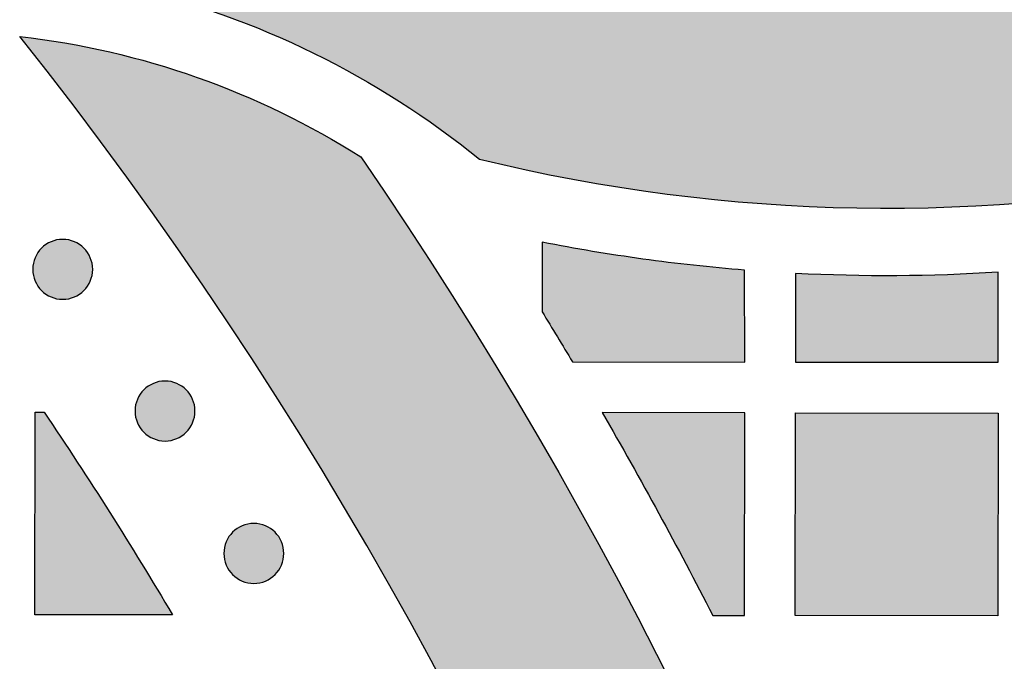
# Model space of a CAD drawing. Header units: millimetres. Extents: x -3873 to -97, y 912 to 4165.
# Tile 343 of 725: x -3133 to -3075, y 1576 to 1614. Entities that reach past the tile are written whole.
import ezdxf

# ---------------------------------------------------------------- set-up
doc = ezdxf.new("R2010")
doc.units = ezdxf.units.MM
doc.layers.add('pattern', color=7, linetype='Continuous', true_color=0x000000)

msp = doc.modelspace()

# ---------------------------------------------------------------- hatches: boundary and pattern name
at = {"layer": 'pattern'}
for points in [[(-3126.557, 1616.407), (-3125.151, 1616.056), (-3123.751, 1615.664), (-3122.36, 1615.233), (-3120.978, 1614.761), (-3119.608, 1614.25), (-3118.252, 1613.699), (-3116.91, 1613.11), (-3115.585, 1612.484), (-3114.278, 1611.82), (-3112.991, 1611.119), (-3111.726, 1610.384), (-3110.483, 1609.613), (-3109.264, 1608.81), (-3108.071, 1607.974), (-3106.904, 1607.107), (-3105.765, 1606.21), (-3103.035, 1605.582), (-3100.281, 1605.028), (-3097.507, 1604.55), (-3094.714, 1604.148), (-3091.907, 1603.824), (-3089.089, 1603.578), (-3086.263, 1603.41), (-3083.432, 1603.322), (-3080.6, 1603.313), (-3077.77, 1603.383), (-3074.945, 1603.532), (-3072.129, 1603.759), (-3069.324, 1604.065), (-3066.535, 1604.447), (-3063.763, 1604.906), (-3061.013, 1605.44), (-3059.34, 1605.812), (-3057.677, 1606.229), (-3056.025, 1606.691), (-3054.387, 1607.195), (-3053.24, 1607.584), (-3052.098, 1608.008), (-3050.961, 1608.467), (-3049.832, 1608.962), (-3048.712, 1609.492), (-3047.602, 1610.057), (-3046.505, 1610.658), (-3045.422, 1611.293), (-3044.354, 1611.962), (-3043.303, 1612.665), (-3042.271, 1613.401), (-3041.259, 1614.169), (-3040.268, 1614.969), (-3039.301, 1615.799), (-3038.359, 1616.659), (-3037.442, 1617.547), (-3036.552, 1618.462), (-3035.691, 1619.403), (-3034.859, 1620.368), (-3034.057, 1621.357), (-3033.287, 1622.368), (-3032.549, 1623.398), (-3031.844, 1624.448), (-3031.173, 1625.515), (-3030.535, 1626.597), (-3029.933, 1627.693), (-3029.365, 1628.801), (-3028.833, 1629.921), (-3028.336, 1631.049), (-3027.875, 1632.185), (-3027.449, 1633.326), (-3027.058, 1634.472), (-3026.64, 1635.809), (-3026.249, 1637.159), (-3025.887, 1638.522), (-3025.554, 1639.898), (-3025.251, 1641.284), (-3024.977, 1642.681), (-3024.734, 1644.086), (-3024.522, 1645.5), (-3024.341, 1646.922), (-3024.191, 1648.349), (-3024.073, 1649.782), (-3023.987, 1651.218), (-3023.934, 1652.658), (-3023.912, 1654.1), (-3023.923, 1655.542), (-3023.966, 1656.984), (-3024.042, 1658.425), (-3024.15, 1659.864), (-3024.29, 1661.299), (-3024.462, 1662.729), (-3024.666, 1664.154), (-3024.902, 1665.572), (-3025.168, 1666.982), (-3025.466, 1668.384), (-3025.794, 1669.775), (-3026.152, 1671.156), (-3026.54, 1672.526), (-3026.957, 1673.882), (-3027.402, 1675.226), (-3027.875, 1676.554), (-3028.375, 1677.868), (-3028.902, 1679.165), (-3030.188, 1681.863), (-3031.393, 1684.603), (-3032.515, 1687.38), (-3033.553, 1690.191), (-3034.506, 1693.032), (-3035.372, 1695.9), (-3036.15, 1698.79), (-3036.839, 1701.698), (-3037.11, 1700.482), (-3037.406, 1699.27), (-3037.724, 1698.063), (-3038.066, 1696.861), (-3038.431, 1695.665), (-3038.819, 1694.475), (-3039.23, 1693.293), (-3039.663, 1692.118), (-3040.119, 1690.952), (-3040.597, 1689.795), (-3041.097, 1688.648), (-3041.618, 1687.511), (-3042.161, 1686.385), (-3042.724, 1685.271), (-3043.308, 1684.169), (-3043.912, 1683.08), (-3042.934, 1681.281), (-3042.011, 1679.45), (-3041.144, 1677.589), (-3040.337, 1675.701), (-3039.588, 1673.788), (-3038.901, 1671.854), (-3038.275, 1669.901), (-3037.712, 1667.933), (-3037.477, 1667.031), (-3037.259, 1666.124), (-3037.056, 1665.211), (-3036.869, 1664.292), (-3036.698, 1663.368), (-3036.544, 1662.44), (-3036.406, 1661.507), (-3036.285, 1660.571), (-3036.181, 1659.631), (-3036.093, 1658.689), (-3036.023, 1657.744), (-3035.97, 1656.798), (-3035.934, 1655.85), (-3035.915, 1654.901), (-3035.913, 1653.951), (-3035.929, 1653.002), (-3035.962, 1652.053), (-3036.012, 1651.104), (-3036.079, 1650.158), (-3036.163, 1649.213), (-3036.265, 1648.27), (-3036.383, 1647.33), (-3036.519, 1646.393), (-3036.671, 1645.46), (-3036.839, 1644.532), (-3037.024, 1643.607), (-3037.226, 1642.688), (-3037.443, 1641.774), (-3037.677, 1640.866), (-3037.926, 1639.964), (-3038.191, 1639.069), (-3038.471, 1638.181), (-3038.751, 1637.359), (-3039.056, 1636.54), (-3039.387, 1635.725), (-3039.744, 1634.916), (-3040.126, 1634.113), (-3040.533, 1633.318), (-3040.965, 1632.532), (-3041.422, 1631.756), (-3041.904, 1630.99), (-3042.409, 1630.238), (-3042.939, 1629.498), (-3043.491, 1628.773), (-3044.066, 1628.064), (-3044.663, 1627.372), (-3045.281, 1626.697), (-3045.919, 1626.04), (-3046.577, 1625.403), (-3047.253, 1624.787), (-3047.947, 1624.191), (-3048.657, 1623.618), (-3049.383, 1623.066), (-3050.123, 1622.539), (-3050.877, 1622.034), (-3051.643, 1621.554), (-3052.42, 1621.098), (-3053.207, 1620.668), (-3054.003, 1620.262), (-3054.807, 1619.882), (-3055.617, 1619.527), (-3056.432, 1619.198), (-3057.252, 1618.894), (-3058.074, 1618.615), (-3058.963, 1618.337), (-3059.858, 1618.074), (-3060.761, 1617.826), (-3061.669, 1617.595), (-3062.583, 1617.379), (-3063.503, 1617.179), (-3064.428, 1616.996), (-3065.357, 1616.829), (-3066.29, 1616.678), (-3067.227, 1616.545), (-3068.167, 1616.428), (-3069.11, 1616.329), (-3070.055, 1616.246), (-3071.002, 1616.181), (-3071.95, 1616.132), (-3072.9, 1616.101), (-3073.849, 1616.087), (-3074.799, 1616.091), (-3075.748, 1616.112), (-3076.696, 1616.15), (-3077.642, 1616.205), (-3078.587, 1616.277), (-3079.529, 1616.366), (-3080.468, 1616.472), (-3081.404, 1616.595), (-3082.336, 1616.734), (-3083.264, 1616.891), (-3084.188, 1617.063), (-3085.106, 1617.252), (-3086.019, 1617.456), (-3086.926, 1617.677), (-3087.827, 1617.913), (-3089.796, 1618.48), (-3091.75, 1619.111), (-3093.684, 1619.802), (-3095.597, 1620.555), (-3097.485, 1621.367), (-3099.346, 1622.238), (-3101.177, 1623.166), (-3102.975, 1624.149), (-3104.327, 1623.385), (-3105.702, 1622.655), (-3107.099, 1621.96), (-3108.516, 1621.3), (-3109.952, 1620.677), (-3111.405, 1620.092), (-3112.874, 1619.544), (-3114.358, 1619.035), (-3115.854, 1618.566), (-3117.362, 1618.136), (-3118.88, 1617.746), (-3120.405, 1617.397), (-3121.938, 1617.089), (-3123.475, 1616.821), (-3125.015, 1616.594)], [(-3132.981, 1613.473), (-3131.652, 1613.302), (-3130.324, 1613.093), (-3129, 1612.846), (-3127.68, 1612.562), (-3126.367, 1612.24), (-3125.062, 1611.88), (-3123.766, 1611.484), (-3122.482, 1611.05), (-3121.211, 1610.581), (-3119.953, 1610.076), (-3118.712, 1609.536), (-3117.488, 1608.961), (-3116.282, 1608.354), (-3115.097, 1607.714), (-3113.932, 1607.043), (-3112.79, 1606.341), (-3110.101, 1602.349), (-3107.478, 1598.298), (-3104.924, 1594.189), (-3102.441, 1590.024), (-3100.03, 1585.806), (-3097.694, 1581.535), (-3095.433, 1577.214), (-3093.25, 1572.845), (-3091.146, 1568.429), (-3089.122, 1563.97), (-3087.18, 1559.469), (-3085.321, 1554.928), (-3083.546, 1550.35), (-3081.856, 1545.737), (-3080.252, 1541.092), (-3078.736, 1536.417), (-3077.307, 1531.714), (-3075.967, 1526.986), (-3074.717, 1522.235), (-3073.556, 1517.464), (-3072.485, 1512.676), (-3071.506, 1507.872), (-3070.617, 1503.057), (-3069.819, 1498.231), (-3069.112, 1493.398), (-3068.496, 1488.561), (-3067.972, 1483.721), (-3067.538, 1478.881), (-3067.194, 1474.045), (-3066.94, 1469.214), (-3066.776, 1464.391), (-3066.701, 1459.578), (-3078.702, 1459.589), (-3078.788, 1464.696), (-3078.98, 1469.817), (-3079.278, 1474.948), (-3079.683, 1480.086), (-3080.194, 1485.228), (-3080.814, 1490.371), (-3081.541, 1495.51), (-3082.377, 1500.644), (-3083.321, 1505.768), (-3084.374, 1510.879), (-3085.534, 1515.974), (-3086.802, 1521.049), (-3088.177, 1526.101), (-3089.659, 1531.126), (-3091.246, 1536.121), (-3092.938, 1541.083), (-3094.733, 1546.008), (-3096.631, 1550.893), (-3098.631, 1555.736), (-3100.729, 1560.533), (-3102.926, 1565.28), (-3105.219, 1569.975), (-3107.606, 1574.615), (-3110.086, 1579.198), (-3112.656, 1583.72), (-3115.314, 1588.179), (-3118.058, 1592.572), (-3120.886, 1596.897), (-3123.794, 1601.152), (-3126.782, 1605.334), (-3129.845, 1609.442)], [(-3131.69, 1600.943), (-3131.662, 1600.971), (-3131.633, 1600.998), (-3131.603, 1601.024), (-3131.572, 1601.051), (-3131.54, 1601.076), (-3131.508, 1601.102), (-3131.475, 1601.126), (-3131.44, 1601.15), (-3131.405, 1601.174), (-3131.37, 1601.196), (-3131.333, 1601.218), (-3131.296, 1601.24), (-3131.258, 1601.26), (-3131.219, 1601.28), (-3131.18, 1601.298), (-3131.14, 1601.316), (-3131.099, 1601.333), (-3131.057, 1601.349), (-3131.016, 1601.364), (-3130.973, 1601.379), (-3130.93, 1601.392), (-3130.887, 1601.404), (-3130.843, 1601.415), (-3130.798, 1601.424), (-3130.754, 1601.433), (-3130.709, 1601.441), (-3130.663, 1601.447), (-3130.618, 1601.452), (-3130.572, 1601.456), (-3130.527, 1601.459), (-3130.481, 1601.461), (-3130.435, 1601.462), (-3130.389, 1601.461), (-3130.343, 1601.459), (-3130.297, 1601.456), (-3130.251, 1601.452), (-3130.206, 1601.447), (-3130.161, 1601.44), (-3130.116, 1601.432), (-3130.071, 1601.424), (-3130.027, 1601.414), (-3129.983, 1601.403), (-3129.94, 1601.391), (-3129.897, 1601.378), (-3129.854, 1601.363), (-3129.812, 1601.348), (-3129.771, 1601.332), (-3129.73, 1601.315), (-3129.69, 1601.297), (-3129.651, 1601.278), (-3129.612, 1601.258), (-3129.574, 1601.238), (-3129.537, 1601.217), (-3129.5, 1601.195), (-3129.465, 1601.172), (-3129.43, 1601.148), (-3129.396, 1601.124), (-3129.362, 1601.1), (-3129.33, 1601.074), (-3129.298, 1601.049), (-3129.268, 1601.022), (-3129.238, 1600.996), (-3129.209, 1600.968), (-3129.181, 1600.941), (-3129.153, 1600.913), (-3129.126, 1600.884), (-3129.099, 1600.854), (-3129.073, 1600.823), (-3129.047, 1600.791), (-3129.022, 1600.759), (-3128.998, 1600.725), (-3128.973, 1600.691), (-3128.95, 1600.656), (-3128.927, 1600.621), (-3128.905, 1600.584), (-3128.884, 1600.547), (-3128.864, 1600.509), (-3128.844, 1600.47), (-3128.825, 1600.431), (-3128.807, 1600.391), (-3128.79, 1600.35), (-3128.774, 1600.308), (-3128.759, 1600.266), (-3128.745, 1600.224), (-3128.732, 1600.181), (-3128.72, 1600.137), (-3128.709, 1600.094), (-3128.699, 1600.049), (-3128.691, 1600.005), (-3128.683, 1599.96), (-3128.677, 1599.914), (-3128.671, 1599.869), (-3128.667, 1599.823), (-3128.664, 1599.777), (-3128.663, 1599.732), (-3128.662, 1599.686), (-3128.663, 1599.64), (-3128.665, 1599.594), (-3128.668, 1599.548), (-3128.672, 1599.502), (-3128.677, 1599.457), (-3128.684, 1599.412), (-3128.691, 1599.367), (-3128.7, 1599.322), (-3128.71, 1599.278), (-3128.721, 1599.234), (-3128.733, 1599.19), (-3128.746, 1599.148), (-3128.76, 1599.105), (-3128.776, 1599.063), (-3128.792, 1599.022), (-3128.809, 1598.981), (-3128.827, 1598.941), (-3128.846, 1598.902), (-3128.865, 1598.863), (-3128.886, 1598.825), (-3128.907, 1598.788), (-3128.929, 1598.751), (-3128.952, 1598.715), (-3128.975, 1598.681), (-3128.999, 1598.646), (-3129.024, 1598.613), (-3129.049, 1598.581), (-3129.075, 1598.549), (-3129.102, 1598.519), (-3129.128, 1598.489), (-3129.155, 1598.46), (-3129.183, 1598.432), (-3129.211, 1598.404), (-3129.24, 1598.377), (-3129.27, 1598.35), (-3129.301, 1598.324), (-3129.333, 1598.298), (-3129.365, 1598.273), (-3129.398, 1598.248), (-3129.432, 1598.224), (-3129.467, 1598.201), (-3129.503, 1598.178), (-3129.54, 1598.156), (-3129.577, 1598.135), (-3129.615, 1598.115), (-3129.654, 1598.095), (-3129.693, 1598.076), (-3129.733, 1598.058), (-3129.774, 1598.041), (-3129.815, 1598.025), (-3129.857, 1598.01), (-3129.9, 1597.996), (-3129.943, 1597.983), (-3129.986, 1597.971), (-3130.03, 1597.96), (-3130.074, 1597.95), (-3130.119, 1597.942), (-3130.164, 1597.934), (-3130.209, 1597.928), (-3130.255, 1597.922), (-3130.301, 1597.918), (-3130.346, 1597.915), (-3130.392, 1597.914), (-3130.438, 1597.913), (-3130.484, 1597.914), (-3130.53, 1597.916), (-3130.576, 1597.919), (-3130.621, 1597.923), (-3130.667, 1597.928), (-3130.712, 1597.935), (-3130.757, 1597.942), (-3130.802, 1597.951), (-3130.846, 1597.961), (-3130.89, 1597.972), (-3130.933, 1597.984), (-3130.976, 1597.997), (-3131.019, 1598.011), (-3131.061, 1598.026), (-3131.102, 1598.043), (-3131.143, 1598.06), (-3131.183, 1598.078), (-3131.222, 1598.097), (-3131.261, 1598.116), (-3131.299, 1598.137), (-3131.336, 1598.158), (-3131.373, 1598.18), (-3131.408, 1598.203), (-3131.443, 1598.226), (-3131.477, 1598.25), (-3131.511, 1598.275), (-3131.543, 1598.3), (-3131.575, 1598.326), (-3131.605, 1598.352), (-3131.635, 1598.379), (-3131.664, 1598.406), (-3131.692, 1598.434), (-3131.72, 1598.462), (-3131.747, 1598.491), (-3131.774, 1598.521), (-3131.8, 1598.552), (-3131.826, 1598.583), (-3131.851, 1598.616), (-3131.875, 1598.649), (-3131.899, 1598.683), (-3131.923, 1598.718), (-3131.945, 1598.754), (-3131.967, 1598.791), (-3131.989, 1598.828), (-3132.009, 1598.866), (-3132.029, 1598.905), (-3132.048, 1598.944), (-3132.065, 1598.984), (-3132.082, 1599.025), (-3132.098, 1599.066), (-3132.114, 1599.108), (-3132.128, 1599.151), (-3132.141, 1599.194), (-3132.153, 1599.237), (-3132.164, 1599.281), (-3132.173, 1599.325), (-3132.182, 1599.37), (-3132.19, 1599.415), (-3132.196, 1599.46), (-3132.201, 1599.506), (-3132.206, 1599.551), (-3132.208, 1599.597), (-3132.21, 1599.643), (-3132.211, 1599.689), (-3132.21, 1599.735), (-3132.208, 1599.781), (-3132.205, 1599.827), (-3132.201, 1599.872), (-3132.196, 1599.918), (-3132.189, 1599.963), (-3132.182, 1600.008), (-3132.173, 1600.053), (-3132.163, 1600.097), (-3132.152, 1600.141), (-3132.14, 1600.184), (-3132.127, 1600.227), (-3132.112, 1600.27), (-3132.097, 1600.312), (-3132.081, 1600.353), (-3132.064, 1600.394), (-3132.046, 1600.434), (-3132.027, 1600.473), (-3132.008, 1600.512), (-3131.987, 1600.55), (-3131.966, 1600.587), (-3131.944, 1600.624), (-3131.921, 1600.659), (-3131.897, 1600.694), (-3131.873, 1600.728), (-3131.849, 1600.761), (-3131.823, 1600.794), (-3131.798, 1600.825), (-3131.771, 1600.856), (-3131.745, 1600.886), (-3131.717, 1600.915)], [(-3102.051, 1601.295), (-3102.06, 1597.173), (-3100.265, 1594.208), (-3090.063, 1594.198), (-3090.08, 1599.642), (-3093.089, 1599.926), (-3096.09, 1600.296), (-3099.078, 1600.753)], [(-3075.058, 1599.516), (-3078.055, 1599.37), (-3081.057, 1599.309), (-3084.059, 1599.334), (-3087.058, 1599.444), (-3087.063, 1594.195), (-3075.063, 1594.184)], [(-3125.634, 1592.558), (-3125.606, 1592.585), (-3125.576, 1592.612), (-3125.547, 1592.639), (-3125.516, 1592.665), (-3125.484, 1592.691), (-3125.452, 1592.716), (-3125.418, 1592.741), (-3125.384, 1592.765), (-3125.349, 1592.788), (-3125.314, 1592.811), (-3125.277, 1592.833), (-3125.24, 1592.854), (-3125.202, 1592.875), (-3125.163, 1592.894), (-3125.124, 1592.913), (-3125.083, 1592.931), (-3125.043, 1592.948), (-3125.001, 1592.964), (-3124.959, 1592.979), (-3124.917, 1592.993), (-3124.874, 1593.006), (-3124.83, 1593.018), (-3124.787, 1593.029), (-3124.742, 1593.039), (-3124.698, 1593.048), (-3124.653, 1593.055), (-3124.607, 1593.062), (-3124.562, 1593.067), (-3124.516, 1593.071), (-3124.47, 1593.074), (-3124.425, 1593.076), (-3124.379, 1593.076), (-3124.333, 1593.075), (-3124.287, 1593.074), (-3124.241, 1593.071), (-3124.195, 1593.066), (-3124.15, 1593.061), (-3124.105, 1593.055), (-3124.06, 1593.047), (-3124.015, 1593.038), (-3123.971, 1593.028), (-3123.927, 1593.017), (-3123.883, 1593.005), (-3123.84, 1592.992), (-3123.798, 1592.978), (-3123.756, 1592.963), (-3123.715, 1592.947), (-3123.674, 1592.929), (-3123.634, 1592.912), (-3123.595, 1592.893), (-3123.556, 1592.873), (-3123.518, 1592.852), (-3123.481, 1592.831), (-3123.444, 1592.809), (-3123.408, 1592.786), (-3123.374, 1592.763), (-3123.339, 1592.739), (-3123.306, 1592.714), (-3123.274, 1592.689), (-3123.242, 1592.663), (-3123.211, 1592.637), (-3123.182, 1592.61), (-3123.153, 1592.583), (-3123.124, 1592.555), (-3123.097, 1592.527), (-3123.07, 1592.498), (-3123.043, 1592.468), (-3123.017, 1592.437), (-3122.991, 1592.406), (-3122.966, 1592.373), (-3122.941, 1592.34), (-3122.917, 1592.306), (-3122.894, 1592.271), (-3122.871, 1592.235), (-3122.849, 1592.199), (-3122.828, 1592.161), (-3122.808, 1592.123), (-3122.788, 1592.085), (-3122.769, 1592.045), (-3122.751, 1592.005), (-3122.734, 1591.964), (-3122.718, 1591.923), (-3122.703, 1591.881), (-3122.689, 1591.838), (-3122.676, 1591.795), (-3122.664, 1591.752), (-3122.653, 1591.708), (-3122.643, 1591.664), (-3122.635, 1591.619), (-3122.627, 1591.574), (-3122.621, 1591.529), (-3122.615, 1591.483), (-3122.611, 1591.438), (-3122.608, 1591.392), (-3122.607, 1591.346), (-3122.606, 1591.3), (-3122.607, 1591.254), (-3122.608, 1591.208), (-3122.611, 1591.163), (-3122.616, 1591.117), (-3122.621, 1591.071), (-3122.628, 1591.026), (-3122.635, 1590.981), (-3122.644, 1590.937), (-3122.654, 1590.892), (-3122.665, 1590.848), (-3122.677, 1590.805), (-3122.69, 1590.762), (-3122.704, 1590.72), (-3122.719, 1590.678), (-3122.736, 1590.636), (-3122.753, 1590.596), (-3122.771, 1590.555), (-3122.789, 1590.516), (-3122.809, 1590.477), (-3122.83, 1590.439), (-3122.851, 1590.402), (-3122.873, 1590.366), (-3122.896, 1590.33), (-3122.919, 1590.295), (-3122.943, 1590.261), (-3122.968, 1590.228), (-3122.993, 1590.195), (-3123.019, 1590.164), (-3123.045, 1590.133), (-3123.072, 1590.103), (-3123.099, 1590.074), (-3123.127, 1590.046), (-3123.155, 1590.018), (-3123.184, 1589.991), (-3123.214, 1589.965), (-3123.245, 1589.938), (-3123.276, 1589.913), (-3123.309, 1589.888), (-3123.342, 1589.863), (-3123.376, 1589.839), (-3123.411, 1589.816), (-3123.447, 1589.793), (-3123.484, 1589.771), (-3123.521, 1589.75), (-3123.559, 1589.729), (-3123.598, 1589.709), (-3123.637, 1589.691), (-3123.677, 1589.673), (-3123.718, 1589.656), (-3123.759, 1589.64), (-3123.801, 1589.625), (-3123.844, 1589.611), (-3123.887, 1589.598), (-3123.93, 1589.586), (-3123.974, 1589.575), (-3124.018, 1589.565), (-3124.063, 1589.556), (-3124.108, 1589.549), (-3124.153, 1589.542), (-3124.199, 1589.537), (-3124.244, 1589.533), (-3124.29, 1589.53), (-3124.336, 1589.528), (-3124.382, 1589.528), (-3124.428, 1589.528), (-3124.474, 1589.53), (-3124.52, 1589.533), (-3124.565, 1589.537), (-3124.611, 1589.543), (-3124.656, 1589.549), (-3124.701, 1589.557), (-3124.746, 1589.566), (-3124.79, 1589.575), (-3124.834, 1589.586), (-3124.877, 1589.599), (-3124.92, 1589.612), (-3124.963, 1589.626), (-3125.005, 1589.641), (-3125.046, 1589.657), (-3125.087, 1589.674), (-3125.127, 1589.692), (-3125.166, 1589.711), (-3125.205, 1589.731), (-3125.243, 1589.751), (-3125.28, 1589.773), (-3125.316, 1589.795), (-3125.352, 1589.817), (-3125.387, 1589.841), (-3125.421, 1589.865), (-3125.454, 1589.89), (-3125.487, 1589.915), (-3125.518, 1589.941), (-3125.549, 1589.967), (-3125.579, 1589.994), (-3125.608, 1590.021), (-3125.636, 1590.048), (-3125.664, 1590.077), (-3125.691, 1590.106), (-3125.717, 1590.136), (-3125.744, 1590.166), (-3125.769, 1590.198), (-3125.795, 1590.23), (-3125.819, 1590.264), (-3125.843, 1590.298), (-3125.867, 1590.333), (-3125.889, 1590.369), (-3125.911, 1590.405), (-3125.933, 1590.442), (-3125.953, 1590.48), (-3125.973, 1590.519), (-3125.991, 1590.559), (-3126.009, 1590.599), (-3126.026, 1590.639), (-3126.042, 1590.681), (-3126.057, 1590.723), (-3126.072, 1590.765), (-3126.085, 1590.808), (-3126.097, 1590.852), (-3126.107, 1590.896), (-3126.117, 1590.94), (-3126.126, 1590.985), (-3126.134, 1591.03), (-3126.14, 1591.075), (-3126.145, 1591.12), (-3126.149, 1591.166), (-3126.152, 1591.212), (-3126.154, 1591.258), (-3126.155, 1591.304), (-3126.154, 1591.349), (-3126.152, 1591.395), (-3126.149, 1591.441), (-3126.145, 1591.487), (-3126.14, 1591.532), (-3126.133, 1591.577), (-3126.125, 1591.622), (-3126.117, 1591.667), (-3126.107, 1591.711), (-3126.096, 1591.755), (-3126.084, 1591.799), (-3126.07, 1591.842), (-3126.056, 1591.884), (-3126.041, 1591.926), (-3126.025, 1591.967), (-3126.008, 1592.008), (-3125.99, 1592.048), (-3125.971, 1592.088), (-3125.951, 1592.126), (-3125.931, 1592.164), (-3125.91, 1592.202), (-3125.888, 1592.238), (-3125.865, 1592.274), (-3125.841, 1592.309), (-3125.817, 1592.343), (-3125.793, 1592.376), (-3125.767, 1592.408), (-3125.741, 1592.44), (-3125.715, 1592.471), (-3125.688, 1592.501), (-3125.661, 1592.53)], [(-3123.936, 1579.231), (-3132.077, 1579.238), (-3132.065, 1591.238), (-3131.541, 1591.237), (-3127.648, 1585.291)], [(-3098.501, 1591.206), (-3095.152, 1585.245), (-3091.957, 1579.2), (-3090.077, 1579.198), (-3090.066, 1591.198)], [(-3075.066, 1591.184), (-3075.077, 1579.184), (-3087.077, 1579.196), (-3087.066, 1591.195)], [(-3120.375, 1584.131), (-3120.347, 1584.158), (-3120.318, 1584.185), (-3120.288, 1584.212), (-3120.257, 1584.238), (-3120.225, 1584.264), (-3120.193, 1584.289), (-3120.16, 1584.314), (-3120.126, 1584.338), (-3120.091, 1584.361), (-3120.055, 1584.384), (-3120.018, 1584.406), (-3119.981, 1584.427), (-3119.943, 1584.447), (-3119.904, 1584.467), (-3119.865, 1584.486), (-3119.825, 1584.504), (-3119.784, 1584.521), (-3119.743, 1584.537), (-3119.701, 1584.552), (-3119.658, 1584.566), (-3119.615, 1584.579), (-3119.572, 1584.591), (-3119.528, 1584.602), (-3119.483, 1584.612), (-3119.439, 1584.62), (-3119.394, 1584.628), (-3119.349, 1584.634), (-3119.303, 1584.64), (-3119.257, 1584.644), (-3119.212, 1584.647), (-3119.166, 1584.649), (-3119.12, 1584.649), (-3119.074, 1584.648), (-3119.028, 1584.647), (-3118.982, 1584.644), (-3118.937, 1584.639), (-3118.891, 1584.634), (-3118.846, 1584.628), (-3118.801, 1584.62), (-3118.756, 1584.611), (-3118.712, 1584.601), (-3118.668, 1584.59), (-3118.625, 1584.578), (-3118.582, 1584.565), (-3118.539, 1584.551), (-3118.497, 1584.536), (-3118.456, 1584.52), (-3118.415, 1584.502), (-3118.375, 1584.484), (-3118.336, 1584.466), (-3118.297, 1584.446), (-3118.259, 1584.425), (-3118.222, 1584.404), (-3118.185, 1584.382), (-3118.15, 1584.359), (-3118.115, 1584.336), (-3118.081, 1584.312), (-3118.047, 1584.287), (-3118.015, 1584.262), (-3117.983, 1584.236), (-3117.953, 1584.21), (-3117.923, 1584.183), (-3117.894, 1584.156), (-3117.866, 1584.128), (-3117.838, 1584.1), (-3117.811, 1584.071), (-3117.784, 1584.041), (-3117.758, 1584.01), (-3117.732, 1583.979), (-3117.707, 1583.946), (-3117.683, 1583.913), (-3117.659, 1583.879), (-3117.635, 1583.844), (-3117.613, 1583.808), (-3117.591, 1583.772), (-3117.569, 1583.734), (-3117.549, 1583.696), (-3117.529, 1583.657), (-3117.51, 1583.618), (-3117.493, 1583.578), (-3117.476, 1583.537), (-3117.459, 1583.496), (-3117.444, 1583.454), (-3117.43, 1583.411), (-3117.417, 1583.368), (-3117.405, 1583.325), (-3117.394, 1583.281), (-3117.385, 1583.237), (-3117.376, 1583.192), (-3117.368, 1583.147), (-3117.362, 1583.102), (-3117.357, 1583.056), (-3117.352, 1583.011), (-3117.35, 1582.965), (-3117.348, 1582.919), (-3117.347, 1582.873), (-3117.348, 1582.827), (-3117.35, 1582.781), (-3117.353, 1582.735), (-3117.357, 1582.69), (-3117.362, 1582.644), (-3117.369, 1582.599), (-3117.376, 1582.554), (-3117.385, 1582.51), (-3117.395, 1582.465), (-3117.406, 1582.421), (-3117.418, 1582.378), (-3117.431, 1582.335), (-3117.446, 1582.292), (-3117.461, 1582.251), (-3117.477, 1582.209), (-3117.494, 1582.169), (-3117.512, 1582.128), (-3117.531, 1582.089), (-3117.55, 1582.05), (-3117.571, 1582.012), (-3117.592, 1581.975), (-3117.614, 1581.939), (-3117.637, 1581.903), (-3117.661, 1581.868), (-3117.685, 1581.834), (-3117.709, 1581.801), (-3117.735, 1581.768), (-3117.76, 1581.737), (-3117.787, 1581.706), (-3117.813, 1581.676), (-3117.841, 1581.647), (-3117.868, 1581.619), (-3117.896, 1581.591), (-3117.925, 1581.564), (-3117.955, 1581.538), (-3117.986, 1581.511), (-3118.018, 1581.486), (-3118.05, 1581.46), (-3118.083, 1581.436), (-3118.118, 1581.412), (-3118.152, 1581.388), (-3118.188, 1581.366), (-3118.225, 1581.344), (-3118.262, 1581.323), (-3118.3, 1581.302), (-3118.339, 1581.282), (-3118.378, 1581.264), (-3118.418, 1581.246), (-3118.459, 1581.229), (-3118.5, 1581.213), (-3118.542, 1581.198), (-3118.585, 1581.184), (-3118.628, 1581.171), (-3118.671, 1581.159), (-3118.715, 1581.148), (-3118.76, 1581.138), (-3118.804, 1581.129), (-3118.849, 1581.121), (-3118.894, 1581.115), (-3118.94, 1581.11), (-3118.986, 1581.106), (-3119.031, 1581.103), (-3119.077, 1581.101), (-3119.123, 1581.1), (-3119.169, 1581.101), (-3119.215, 1581.103), (-3119.261, 1581.106), (-3119.306, 1581.11), (-3119.352, 1581.115), (-3119.397, 1581.122), (-3119.442, 1581.13), (-3119.487, 1581.138), (-3119.531, 1581.148), (-3119.575, 1581.159), (-3119.618, 1581.171), (-3119.661, 1581.185), (-3119.704, 1581.199), (-3119.746, 1581.214), (-3119.787, 1581.23), (-3119.828, 1581.247), (-3119.868, 1581.265), (-3119.907, 1581.284), (-3119.946, 1581.304), (-3119.984, 1581.324), (-3120.021, 1581.345), (-3120.058, 1581.368), (-3120.093, 1581.39), (-3120.128, 1581.414), (-3120.162, 1581.438), (-3120.196, 1581.463), (-3120.228, 1581.488), (-3120.26, 1581.514), (-3120.29, 1581.54), (-3120.32, 1581.567), (-3120.349, 1581.594), (-3120.377, 1581.621), (-3120.405, 1581.65), (-3120.432, 1581.679), (-3120.459, 1581.708), (-3120.485, 1581.739), (-3120.511, 1581.771), (-3120.536, 1581.803), (-3120.56, 1581.837), (-3120.584, 1581.871), (-3120.608, 1581.906), (-3120.631, 1581.941), (-3120.653, 1581.978), (-3120.674, 1582.015), (-3120.694, 1582.053), (-3120.714, 1582.092), (-3120.733, 1582.132), (-3120.751, 1582.172), (-3120.768, 1582.212), (-3120.784, 1582.254), (-3120.799, 1582.296), (-3120.813, 1582.338), (-3120.826, 1582.381), (-3120.838, 1582.425), (-3120.849, 1582.469), (-3120.859, 1582.513), (-3120.867, 1582.558), (-3120.875, 1582.602), (-3120.881, 1582.648), (-3120.887, 1582.693), (-3120.891, 1582.739), (-3120.894, 1582.785), (-3120.895, 1582.831), (-3120.896, 1582.876), (-3120.895, 1582.922), (-3120.893, 1582.968), (-3120.89, 1583.014), (-3120.886, 1583.06), (-3120.881, 1583.105), (-3120.874, 1583.15), (-3120.867, 1583.195), (-3120.858, 1583.24), (-3120.848, 1583.284), (-3120.837, 1583.328), (-3120.825, 1583.372), (-3120.812, 1583.415), (-3120.798, 1583.457), (-3120.782, 1583.499), (-3120.766, 1583.54), (-3120.749, 1583.581), (-3120.731, 1583.621), (-3120.712, 1583.661), (-3120.693, 1583.699), (-3120.672, 1583.737), (-3120.651, 1583.774), (-3120.629, 1583.811), (-3120.606, 1583.847), (-3120.583, 1583.882), (-3120.558, 1583.916), (-3120.534, 1583.949), (-3120.509, 1583.981), (-3120.483, 1584.013), (-3120.456, 1584.044), (-3120.43, 1584.073), (-3120.403, 1584.102)]]:
    msp.add_hatch(color=256, dxfattribs=at).paths.add_polyline_path(points, flags=0)

# ---------------------------------------------------------------- linework, layer by layer
msp.add_line((-3102.051, 1601.295), (-3102.06, 1597.173), dxfattribs=at)
for points in [[(-3100.265, 1594.208), (-3090.063, 1594.198), (-3090.08, 1599.642)], [(-3087.058, 1599.444), (-3087.063, 1594.195), (-3075.063, 1594.184), (-3075.058, 1599.516)], [(-3123.936, 1579.231), (-3132.077, 1579.238), (-3132.065, 1591.238), (-3131.541, 1591.237)], [(-3091.957, 1579.2), (-3090.077, 1579.198), (-3090.066, 1591.198), (-3098.501, 1591.206)]]:
    msp.add_lwpolyline(points, dxfattribs=at)
msp.add_lwpolyline([(-3075.066, 1591.184), (-3075.077, 1579.184), (-3087.077, 1579.196), (-3087.066, 1591.195)], close=True, dxfattribs=at)
at = {"layer": 'pattern', "extrusion": (0, 0, -1)}
for centre in [(3130.436, 1599.687), (3124.38, 1591.302), (3119.122, 1582.875)]:
    msp.add_circle(centre, 1.774, dxfattribs=at)
for centre, radius, start, end in [((3138.429, 1565.906), 51.878, 103.22905, 129.02261), ((3138.429, 1565.906), 47.878, 96.53343, 122.37799), ((3328.785, 1457.892), 262.09, 145.50001, 179.63142), ((3081.69, 1704.589), 105.282, 266.38817, 272.9223), ((3328.785, 1457.892), 266.09, 148.43698, 149.18318), ((3328.785, 1457.892), 238.09, 145.93966, 149.36039), ((3328.785, 1457.892), 266.09, 149.93296, 152.87754)]:
    msp.add_arc(centre, radius, start, end, dxfattribs=at)
at = {"layer": 'pattern'}
for centre, radius, start, end in [((-3328.785, 1457.892), 250.09, 0.38888, 38.4699), ((-3081.69, 1704.589), 101.282, 256.24881, 281.78008)]:
    msp.add_arc(centre, radius, start, end, dxfattribs=at)
msp.add_open_spline([(-3090.08, 1599.642), (-3092.089, 1599.803), (-3096.097, 1600.239), (-3100.074, 1600.905), (-3102.051, 1601.295)], degree=3, dxfattribs=at)

doc.saveas('drawing.dxf')
